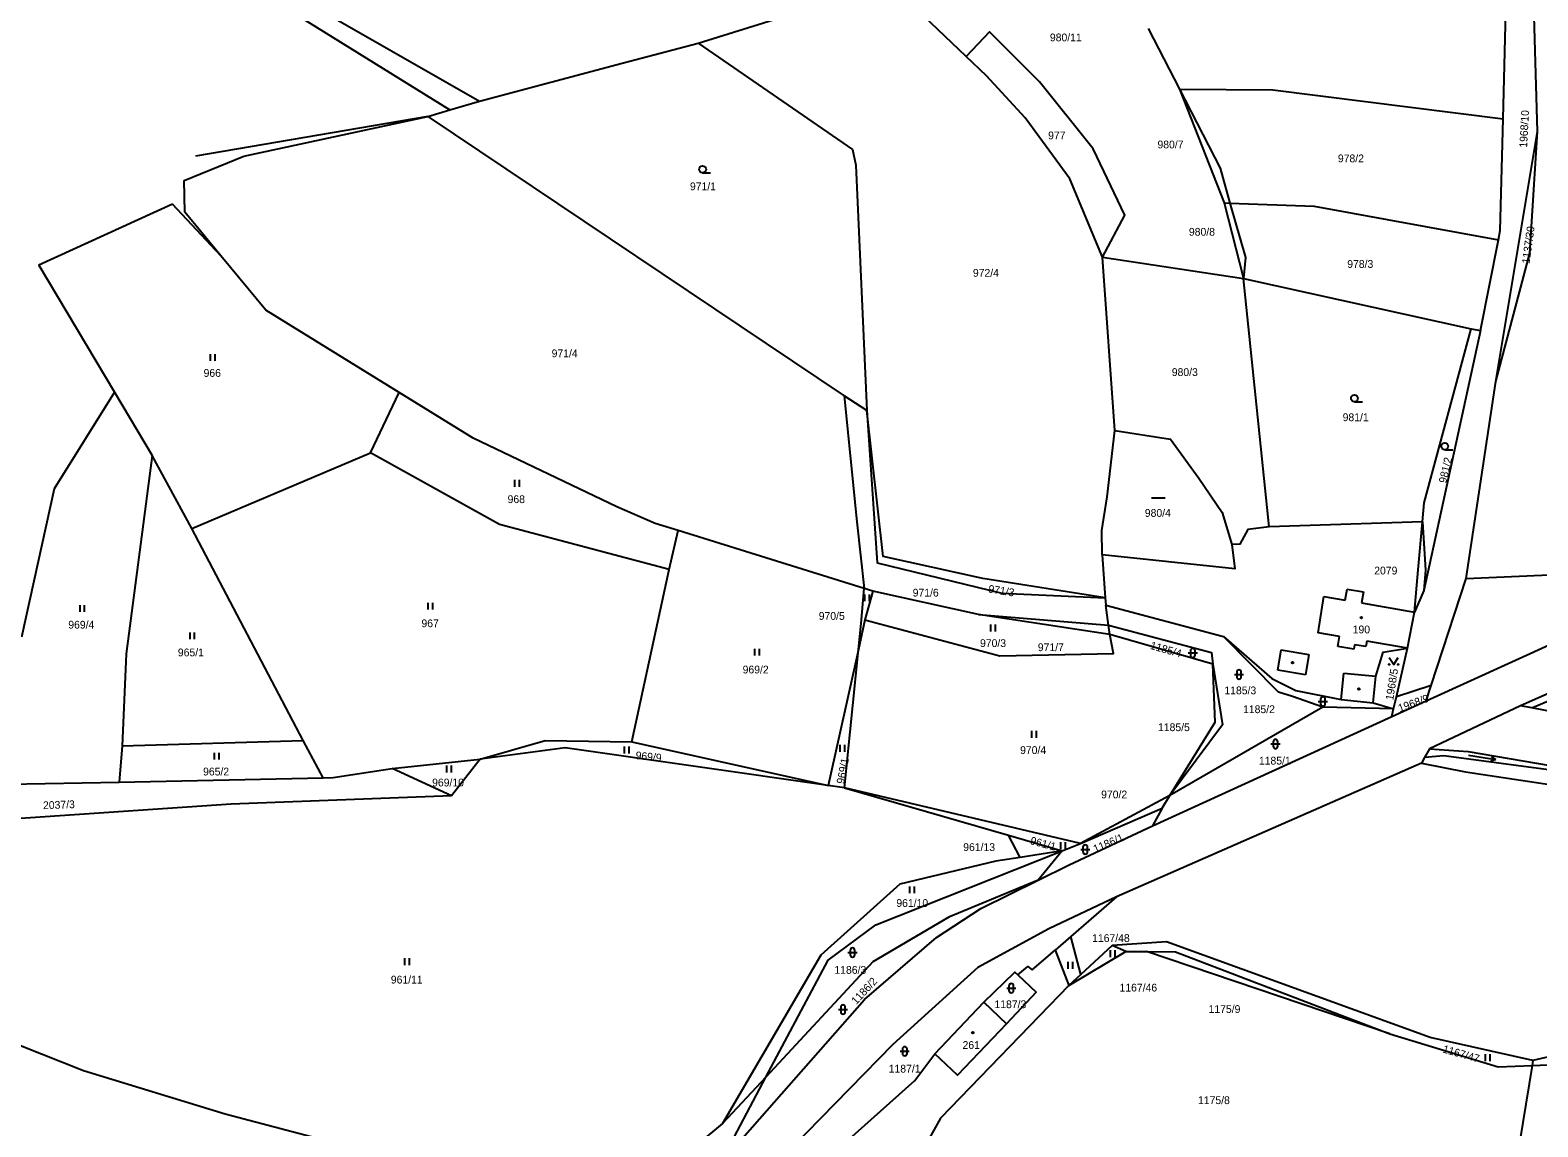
# Model space of a CAD drawing. Extents: x -794765 to -785424, y -1118958 to -1108731.
# Drawn here: x -787980.3 to -787650.9, y -1116299.9 to -1116060.1 of the extents above; entities that cross this region are included whole.
import ezdxf

# ---------------------------------------------------------------- set-up
doc = ezdxf.new("R2010")
doc.units = 0
for name, color, linetype in [('Level 66', 7, 'Continuous'), ('Level 75', 7, 'Continuous'), ('Level 76', 7, 'Continuous'), ('Level 77', 7, 'Continuous'), ('Level 79', 7, 'Continuous')]:
    doc.layers.add(name, color=color, linetype=linetype)

msp = doc.modelspace()

# ---------------------------------------------------------------- linework, layer by layer
at = {"layer": 'Level 66'}
for p, q in [((-787833.35, -1116091.31), (-787831.6, -1116091.31)), ((-787940.87, -1116132.42), (-787940.87, -1116130.92)), ((-787939.87, -1116132.42), (-787939.87, -1116130.92)), ((-787690.94, -1116141.34), (-787689.19, -1116141.34)), ((-787671.21, -1116151.84), (-787669.46, -1116151.84)), ((-787874.38, -1116159.95), (-787874.38, -1116158.45)), ((-787873.38, -1116159.95), (-787873.38, -1116158.45)), ((-787735.29, -1116162.39), (-787732.29, -1116162.39)), ((-787969.37, -1116187.3), (-787969.37, -1116185.8)), ((-787968.37, -1116187.3), (-787968.37, -1116185.8)), ((-787893.32, -1116186.78), (-787893.32, -1116185.28)), ((-787892.32, -1116186.78), (-787892.32, -1116185.28)), ((-787797.91, -1116184.97), (-787797.91, -1116183.47)), ((-787796.91, -1116184.97), (-787796.91, -1116183.47)), ((-787945.33, -1116193.27), (-787945.33, -1116191.77)), ((-787944.33, -1116193.27), (-787944.33, -1116191.77)), ((-787770.36, -1116191.56), (-787770.36, -1116190.06)), ((-787769.36, -1116191.56), (-787769.36, -1116190.06)), ((-787821.95, -1116196.85), (-787821.95, -1116195.35)), ((-787820.95, -1116196.85), (-787820.95, -1116195.35)), ((-787726.77, -1116195.76), (-787726.77, -1116196.76)), ((-787725.77, -1116196.76), (-787725.77, -1116195.76)), ((-787727.27, -1116196.26), (-787725.27, -1116196.26)), ((-787717.17, -1116200.98), (-787715.17, -1116200.98)), ((-787716.67, -1116200.48), (-787716.67, -1116201.48)), ((-787715.67, -1116201.48), (-787715.67, -1116200.48)), ((-787698.84, -1116206.88), (-787696.84, -1116206.88)), ((-787698.34, -1116206.38), (-787698.34, -1116207.38)), ((-787697.34, -1116207.38), (-787697.34, -1116206.38)), ((-787761.43, -1116214.8), (-787761.43, -1116213.3)), ((-787760.43, -1116214.8), (-787760.43, -1116213.3)), ((-787708.69, -1116215.66), (-787708.69, -1116216.66)), ((-787707.69, -1116216.66), (-787707.69, -1116215.66)), ((-787939.98, -1116219.58), (-787939.98, -1116218.08)), ((-787938.98, -1116219.58), (-787938.98, -1116218.08)), ((-787850.43, -1116218.25), (-787850.43, -1116216.75)), ((-787849.43, -1116218.25), (-787849.43, -1116216.75)), ((-787803.3, -1116217.88), (-787803.3, -1116216.38)), ((-787802.3, -1116217.88), (-787802.3, -1116216.38)), ((-787709.19, -1116216.16), (-787707.19, -1116216.16)), ((-787666.01, -1116218.63), (-787660.08, -1116219.57)), ((-787660.08, -1116219.57), (-787660.97, -1116218.92)), ((-787889.25, -1116222.37), (-787889.25, -1116220.87)), ((-787888.25, -1116222.37), (-787888.25, -1116220.87)), ((-787660.08, -1116219.57), (-787661.12, -1116219.91)), ((-787755.09, -1116239.13), (-787755.09, -1116237.63)), ((-787754.09, -1116239.13), (-787754.09, -1116237.63)), ((-787750.26, -1116238.72), (-787750.26, -1116239.72)), ((-787749.26, -1116239.72), (-787749.26, -1116238.72)), ((-787750.76, -1116239.22), (-787748.76, -1116239.22)), ((-787788.08, -1116248.8), (-787788.08, -1116247.3)), ((-787787.08, -1116248.8), (-787787.08, -1116247.3)), ((-787801.62, -1116261.75), (-787799.62, -1116261.75)), ((-787801.12, -1116261.25), (-787801.12, -1116262.25)), ((-787800.12, -1116262.25), (-787800.12, -1116261.25)), ((-787744.25, -1116262.77), (-787744.25, -1116261.27)), ((-787743.25, -1116262.77), (-787743.25, -1116261.27)), ((-787898.41, -1116264.5), (-787898.41, -1116263)), ((-787897.41, -1116264.5), (-787897.41, -1116263)), ((-787753.46, -1116265.31), (-787753.46, -1116263.81)), ((-787752.46, -1116265.31), (-787752.46, -1116263.81)), ((-787766.92, -1116269.55), (-787764.92, -1116269.55)), ((-787766.42, -1116269.05), (-787766.42, -1116270.05)), ((-787765.42, -1116270.05), (-787765.42, -1116269.05)), ((-787803.69, -1116274.2), (-787801.69, -1116274.2)), ((-787803.19, -1116273.7), (-787803.19, -1116274.7)), ((-787802.19, -1116274.7), (-787802.19, -1116273.7)), ((-787790.2, -1116283.33), (-787788.2, -1116283.33)), ((-787789.7, -1116282.83), (-787789.7, -1116283.83)), ((-787788.7, -1116283.83), (-787788.7, -1116282.83)), ((-787662.3, -1116285.49), (-787662.3, -1116283.99)), ((-787661.3, -1116285.49), (-787661.3, -1116283.99))]:
    msp.add_line(p, q, dxfattribs=at)
msp.add_lwpolyline([(-787683.37, -1116197.27), (-787682.37, -1116198.77), (-787681.37, -1116197.27)], dxfattribs=at)
for centre, radius in [((-787833.35, -1116090.56), 0.75), ((-787690.94, -1116140.59), 0.75), ((-787671.21, -1116151.09), 0.75), ((-787683.37, -1116198.77), 0.1), ((-787681.37, -1116198.77), 0.1)]:
    msp.add_circle(centre, radius, dxfattribs=at)
for centre, start, end in [((-787726.27, -1116195.76), 0, 180), ((-787726.27, -1116196.76), 180, 359.9879), ((-787716.17, -1116200.48), 0, 180), ((-787716.17, -1116201.48), 180, 359.9879), ((-787697.84, -1116206.38), 0, 180), ((-787697.84, -1116207.38), 180, 359.9879), ((-787708.19, -1116215.66), 0, 180), ((-787708.19, -1116216.66), 180, 359.9879), ((-787749.76, -1116238.72), 0, 180), ((-787749.76, -1116239.72), 180, 359.9879), ((-787800.62, -1116261.25), 0, 180), ((-787800.62, -1116262.25), 180, 359.9879), ((-787765.92, -1116269.05), 0, 180), ((-787765.92, -1116270.05), 180, 359.9879), ((-787802.69, -1116273.7), 0, 180), ((-787802.69, -1116274.7), 180, 359.9879), ((-787789.2, -1116282.83), 0, 180), ((-787789.2, -1116283.83), 180, 359.9879)]:
    msp.add_arc(centre, 0.5, start, end, dxfattribs=at)
at = {"layer": 'Level 75'}
for p, q in [((-788002.71, -1116006.59), (-787882.08, -1116075.64)), ((-788002.71, -1116006.59), (-787888.56, -1116077.57)), ((-787775.79, -1116065.87), (-787794.63, -1116047.86)), ((-787834.34, -1116062.94), (-787802.47, -1116053.02)), ((-787650.98, -1116082.27), (-787651.71, -1116057.06)), ((-787735.99, -1116059.79), (-787729.19, -1116073.01)), ((-787729.19, -1116073.01), (-787719.43, -1116097.87)), ((-787888.56, -1116077.57), (-787882.08, -1116075.64)), ((-787893.4, -1116079.01), (-787944.18, -1116087.69)), ((-787893.4, -1116079.01), (-787888.56, -1116077.57)), ((-787893.4, -1116079.01), (-787802.44, -1116140.05)), ((-787660.06, -1116136.96), (-787650.98, -1116082.27)), ((-787938.62, -1116109.44), (-787949.14, -1116098.17)), ((-787719.43, -1116097.87), (-787718.14, -1116097.92)), ((-787719.43, -1116097.87), (-787715.2, -1116114.43)), ((-787663.43, -1116125.75), (-787659.51, -1116105.95)), ((-787746.02, -1116109.78), (-787715.2, -1116114.43)), ((-787743.28, -1116147.67), (-787746.02, -1116109.78)), ((-787709.57, -1116168.73), (-787715.2, -1116114.43)), ((-787715.2, -1116114.43), (-787665.44, -1116125.4)), ((-787663.43, -1116125.75), (-787675.77, -1116182.6)), ((-787665.44, -1116125.4), (-787663.43, -1116125.75)), ((-787961.82, -1116139.28), (-787953.59, -1116153.1)), ((-787905.93, -1116152.55), (-787899.68, -1116139.31)), ((-787797.51, -1116143.25), (-787802.44, -1116140.05)), ((-787666.55, -1116180), (-787660.06, -1116136.96)), ((-787944.94, -1116169.04), (-787953.59, -1116153.1)), ((-787944.94, -1116169.04), (-787905.93, -1116152.55)), ((-787920.62, -1116215.42), (-787944.94, -1116169.04)), ((-787840.67, -1116177.99), (-787838.71, -1116169.51)), ((-787798.06, -1116182.18), (-787838.71, -1116169.51)), ((-787676.11, -1116167.64), (-787709.57, -1116168.73)), ((-787746.08, -1116174.83), (-787745.42, -1116184.24)), ((-787848.84, -1116215.69), (-787840.67, -1116177.99)), ((-787666.55, -1116180), (-787637.19, -1116178.71)), ((-787796.17, -1116182.77), (-787798.06, -1116182.18)), ((-787796.17, -1116182.77), (-787797.9, -1116189.03)), ((-787773.1, -1116187.86), (-787796.17, -1116182.77)), ((-787675.77, -1116182.6), (-787677.82, -1116187.32)), ((-787674.18, -1116203.4), (-787666.55, -1116180)), ((-787745.42, -1116184.24), (-787745.24, -1116185.79)), ((-787744.68, -1116190.18), (-787745.24, -1116185.79)), ((-787745.24, -1116185.79), (-787719.58, -1116192.65)), ((-787797.9, -1116189.03), (-787799.32, -1116195.48)), ((-787744.41, -1116192.25), (-787773.1, -1116187.86)), ((-787773.1, -1116187.86), (-787744.68, -1116190.18)), ((-787679.36, -1116195.24), (-787677.82, -1116187.32)), ((-787744.41, -1116192.25), (-787744.68, -1116190.18)), ((-787721.9, -1116198.72), (-787744.41, -1116192.25)), ((-787707.53, -1116204.84), (-787719.58, -1116192.65)), ((-787799.32, -1116195.48), (-787805.89, -1116225.23)), ((-787802.38, -1116225.73), (-787799.32, -1116195.48)), ((-787681.78, -1116205.83), (-787679.36, -1116195.24)), ((-787682.38, -1116208.47), (-787681.78, -1116205.83)), ((-787674.18, -1116203.4), (-787681.78, -1116205.83)), ((-787675.26, -1116206.73), (-787674.18, -1116203.4)), ((-787697.84, -1116208.1), (-787731.25, -1116227.42)), ((-787682.38, -1116208.47), (-787697.84, -1116208.1)), ((-787686.84, -1116207.16), (-787682.38, -1116208.47)), ((-787682.81, -1116210.19), (-787675.26, -1116206.73)), ((-787682.81, -1116210.19), (-787682.38, -1116208.47)), ((-787654.66, -1116207.8), (-787674.57, -1116217.24)), ((-787652.2, -1116208.28), (-787654.66, -1116207.8)), ((-787735.04, -1116234.09), (-787682.81, -1116210.19)), ((-787960.19, -1116216.57), (-787920.62, -1116215.42)), ((-787916.22, -1116223.56), (-787920.62, -1116215.42)), ((-787848.84, -1116215.69), (-787805.89, -1116225.23)), ((-787960.19, -1116216.57), (-787960.83, -1116224.48)), ((-787674.57, -1116217.24), (-787675.63, -1116219.15)), ((-787901.2, -1116221.54), (-787881.92, -1116219.49)), ((-787888.24, -1116227.49), (-787901.2, -1116221.54)), ((-787881.92, -1116219.49), (-787888.24, -1116227.49)), ((-787676.29, -1116220.33), (-787742.96, -1116249.55)), ((-787675.63, -1116219.15), (-787676.29, -1116220.33)), ((-787985.07, -1116224.98), (-787960.83, -1116224.48)), ((-787960.83, -1116224.48), (-787916.22, -1116223.56)), ((-787802.38, -1116225.73), (-787805.89, -1116225.23)), ((-787750.79, -1116237.9), (-787802.38, -1116225.73)), ((-787802.38, -1116225.73), (-787766.56, -1116236.08)), ((-787731.25, -1116227.42), (-787750.79, -1116237.9)), ((-787732.98, -1116230.23), (-787731.25, -1116227.42)), ((-787750.79, -1116237.9), (-787732.98, -1116230.23)), ((-787732.98, -1116230.23), (-787735.04, -1116234.09)), ((-787766.56, -1116236.08), (-787754.78, -1116239.49)), ((-787763.97, -1116240.95), (-787766.56, -1116236.08)), ((-787754.78, -1116239.49), (-787750.79, -1116237.9)), ((-787763.97, -1116240.95), (-787769.29, -1116241.8)), ((-787754.78, -1116239.49), (-787763.97, -1116240.95)), ((-787754.78, -1116239.49), (-787760.04, -1116245.94)), ((-787742.96, -1116249.55), (-787752.92, -1116258.26)), ((-787752.92, -1116258.26), (-787756.31, -1116261.22)), ((-787750.69, -1116266.52), (-787752.92, -1116258.26)), ((-787756.31, -1116261.22), (-787753.31, -1116268.95)), ((-787753.31, -1116268.95), (-787740.89, -1116261.54)), ((-787743.85, -1116260.18), (-787750.69, -1116266.52)), ((-787740.89, -1116261.54), (-787743.85, -1116260.18)), ((-787740.89, -1116261.54), (-787736.41, -1116261.56)), ((-787683.18, -1116279.52), (-787736.41, -1116261.56)), ((-787750.69, -1116266.52), (-787753.31, -1116268.95)), ((-787782.6, -1116283.88), (-787771.92, -1116272.62)), ((-787771.92, -1116272.62), (-787766.95, -1116277.33)), ((-787652.15, -1116286.45), (-787659.49, -1116331.88)), ((-787652.15, -1116286.45), (-787620.19, -1116285.11)), ((-787651.97, -1116285.32), (-787652.15, -1116286.45)), ((-787829.48, -1116307.82), (-787819.51, -1116289.03)), ((-787819.51, -1116289.03), (-787829.02, -1116299.13)), ((-787829.02, -1116299.13), (-787853.4, -1116319.28))]:
    msp.add_line(p, q, dxfattribs=at)
for points in [[(-787675.26, -1116206.73), (-787600.41, -1116172.62), (-787582, -1116160.25), (-787567.76, -1116147.56), (-787469.88, -1116043.22), (-787457.91, -1116032.96), (-787447.04, -1116026.95), (-787393.37, -1116002.51), (-787369.54, -1115990.64), (-787347.67, -1115976.77), (-787317.55, -1115952.64)], [(-787658.47, -1116079.48), (-787657.7, -1116050.18), (-787657.67, -1116024.95), (-787657.75, -1116023.59)], [(-787746.02, -1116109.78), (-787741.13, -1116100.54), (-787748.05, -1116086.08), (-787759.74, -1116071.43), (-787770.65, -1116060.46), (-787775.79, -1116065.87)], [(-787882.08, -1116075.64), (-787850.91, -1116067.35), (-787834.34, -1116062.94)], [(-787834.34, -1116062.94), (-787800.59, -1116086.2), (-787799.86, -1116089.62), (-787797.51, -1116143.25)], [(-787473.87, -1116063.94), (-787560.71, -1116155.42), (-787574.94, -1116168.36), (-787594.04, -1116180.66), (-787630.64, -1116197.22), (-787654.66, -1116207.8)], [(-787652.2, -1116208.28), (-787602.33, -1116187.11), (-787574.76, -1116169.78), (-787561.49, -1116160.11), (-787534.14, -1116137.42), (-787506.58, -1116104.81), (-787473.87, -1116063.94)], [(-787746.02, -1116109.78), (-787753.15, -1116092.63), (-787762.9, -1116079.3), (-787771.35, -1116070.11), (-787775.79, -1116065.87)], [(-787729.19, -1116073.01), (-787720.31, -1116090.3), (-787718.14, -1116097.92)], [(-787729.19, -1116073.01), (-787708.75, -1116073.16), (-787658.47, -1116079.48)], [(-787946.63, -1116093.01), (-787933.57, -1116087.68), (-787893.4, -1116079.01)], [(-787659.51, -1116105.95), (-787659.11, -1116103.94), (-787658.47, -1116079.48)], [(-787660.06, -1116136.96), (-787652.64, -1116108.87), (-787650.98, -1116082.27)], [(-787938.62, -1116109.44), (-787946.49, -1116099.91), (-787946.63, -1116093.01)], [(-787949.14, -1116098.17), (-787978.36, -1116111.53), (-787961.82, -1116139.28)], [(-787718.14, -1116097.92), (-787699.75, -1116098.61), (-787659.51, -1116105.95)], [(-787718.14, -1116097.92), (-787714.76, -1116109.82), (-787715.2, -1116114.43)], [(-787899.68, -1116139.31), (-787928.8, -1116121.34), (-787938.62, -1116109.44)], [(-787676.11, -1116167.64), (-787675.75, -1116163.44), (-787665.44, -1116125.4)], [(-787961.82, -1116139.28), (-787975, -1116160.37), (-787982.18, -1116192.85)], [(-787838.71, -1116169.51), (-787843.75, -1116167.94), (-787852.13, -1116164.33), (-787883.47, -1116149.31), (-787899.68, -1116139.31)], [(-787802.44, -1116140.05), (-787799.64, -1116167.61), (-787798.06, -1116182.18)], [(-787797.51, -1116143.25), (-787795.23, -1116176.58), (-787767.95, -1116183.2), (-787745.42, -1116184.24)], [(-787745.42, -1116184.24), (-787772.14, -1116179.99), (-787793.92, -1116175.19), (-787797.51, -1116143.25)], [(-787746.08, -1116174.83), (-787746.17, -1116169.52), (-787744.99, -1116162.15), (-787743.28, -1116147.67)], [(-787743.28, -1116147.67), (-787731.1, -1116149.5), (-787724.94, -1116158.06), (-787719.83, -1116165.55), (-787717.77, -1116172.59)], [(-787953.59, -1116153.1), (-787959.32, -1116196.46), (-787960.19, -1116216.57)], [(-787840.67, -1116177.99), (-787877.71, -1116168.21), (-787905.93, -1116152.55)], [(-787709.57, -1116168.73), (-787714.27, -1116169.29), (-787716.02, -1116172.45), (-787717.77, -1116172.59)], [(-787677.82, -1116187.32), (-787677.02, -1116178.07), (-787676.11, -1116167.64)], [(-787676.11, -1116167.64), (-787675.44, -1116178.19), (-787675.77, -1116182.6)], [(-787717.77, -1116172.59), (-787717.05, -1116177.85), (-787746.08, -1116174.83)], [(-787799.32, -1116195.48), (-787798.75, -1116189.8), (-787798.06, -1116182.18)], [(-787797.9, -1116189.03), (-787768.42, -1116196.93), (-787743.56, -1116196.38), (-787744.41, -1116192.25)], [(-787744.68, -1116190.18), (-787722.2, -1116196.17), (-787721.9, -1116198.72)], [(-787719.58, -1116192.65), (-787709.01, -1116201.87), (-787703.78, -1116204.46), (-787693.87, -1116206.47), (-787686.84, -1116207.16)], [(-787686.84, -1116207.16), (-787686.26, -1116201.31), (-787684.66, -1116196.12), (-787679.36, -1116195.24)], [(-787731.25, -1116227.42), (-787721.37, -1116211.4), (-787721.9, -1116198.72)], [(-787721.9, -1116198.72), (-787719.79, -1116211.96), (-787731.25, -1116227.42)], [(-787697.84, -1116208.1), (-787704.5, -1116205.79), (-787707.53, -1116204.84)], [(-787491.52, -1116244.85), (-787518.29, -1116239.89), (-787550.74, -1116231.28), (-787586.05, -1116220.25), (-787630.48, -1116212.51), (-787652.2, -1116208.28)], [(-787881.92, -1116219.49), (-787867.73, -1116215.42), (-787848.84, -1116215.69)], [(-787805.89, -1116225.23), (-787863.41, -1116216.97), (-787881.92, -1116219.49)], [(-787621.31, -1116225.46), (-787671.44, -1116218.77), (-787675.63, -1116219.15)], [(-787674.57, -1116217.24), (-787666.08, -1116217.81), (-787621.31, -1116225.46)], [(-787916.22, -1116223.56), (-787914.04, -1116223.52), (-787901.2, -1116221.54)], [(-787676.29, -1116220.33), (-787666.66, -1116222.25), (-787622.19, -1116228.96), (-787559.79, -1116243.37)], [(-787888.24, -1116227.49), (-787936.38, -1116229.33), (-788027.3, -1116235.54), (-788036.22, -1116237.52), (-788041.98, -1116239.94)], [(-787760.04, -1116245.94), (-787753.27, -1116242.6), (-787735.04, -1116234.09)], [(-787769.29, -1116241.8), (-787790.26, -1116246.78), (-787807.54, -1116262.34), (-787829.02, -1116299.13)], [(-787819.51, -1116289.03), (-787805.93, -1116263.42), (-787795.52, -1116255.66), (-787754.78, -1116239.49)], [(-787829.48, -1116307.82), (-787797.98, -1116272.02), (-787782.24, -1116258.48), (-787772.6, -1116252.15), (-787760.04, -1116245.94)], [(-787760.04, -1116245.94), (-787779.53, -1116254.05), (-787796.15, -1116263.8), (-787819.51, -1116289.03)], [(-787853.4, -1116319.28), (-787937.67, -1116297.07), (-787968.58, -1116287.61), (-788000.45, -1116274.98), (-788029.34, -1116258.85), (-788038.84, -1116251.72)], [(-787742.96, -1116249.55), (-787757.71, -1116256.57), (-787773.26, -1116265.02), (-787791.8, -1116281.83), (-787826.54, -1116317.41)], [(-787764.47, -1116266.63), (-787762.28, -1116264.82), (-787761.33, -1116265.55), (-787756.31, -1116261.22)], [(-787651.97, -1116285.32), (-787674.4, -1116280.34), (-787732, -1116259.41), (-787743.85, -1116260.18)], [(-787736.41, -1116261.56), (-787730.04, -1116261.58), (-787683.18, -1116279.52)], [(-787771.92, -1116272.62), (-787765.15, -1116266.07), (-787764.47, -1116266.63)], [(-787764.47, -1116266.63), (-787760.48, -1116270.38), (-787766.95, -1116277.33)], [(-787753.31, -1116268.95), (-787781.38, -1116297.98), (-787800.27, -1116331.85)], [(-787766.95, -1116277.33), (-787777.64, -1116288.59), (-787782.6, -1116283.88)], [(-787683.18, -1116279.52), (-787659.58, -1116286.76), (-787652.15, -1116286.45)], [(-787822.46, -1116321.42), (-787786.97, -1116289.7), (-787782.6, -1116283.88)], [(-787620.19, -1116285.11), (-787642.83, -1116283.25), (-787651.97, -1116285.32)]]:
    msp.add_lwpolyline(points, dxfattribs=at)
at = {"layer": 'Level 77'}
for p, q in [((-787692.99, -1116184.73), (-787692.57, -1116182.29)), ((-787692.57, -1116182.29), (-787688.98, -1116182.93)), ((-787698.84, -1116191.88), (-787697.6, -1116183.94)), ((-787697.6, -1116183.94), (-787692.99, -1116184.73)), ((-787688.98, -1116182.93), (-787689.39, -1116185.34)), ((-787689.39, -1116185.34), (-787677.82, -1116187.32)), ((-787694.21, -1116192.68), (-787698.84, -1116191.88)), ((-787694.59, -1116194.86), (-787694.21, -1116192.68)), ((-787707.7, -1116200.02), (-787706.95, -1116195.58)), ((-787706.95, -1116195.58), (-787700.91, -1116196.57)), ((-787691.06, -1116195.41), (-787694.59, -1116194.86)), ((-787690.9, -1116194.47), (-787691.06, -1116195.41)), ((-787688.43, -1116194.89), (-787690.9, -1116194.47)), ((-787688.23, -1116193.71), (-787688.43, -1116194.89)), ((-787679.36, -1116195.24), (-787688.23, -1116193.71)), ((-787700.91, -1116196.57), (-787701.64, -1116201.02)), ((-787701.64, -1116201.02), (-787707.7, -1116200.02)), ((-787693.87, -1116206.47), (-787693.24, -1116200.66)), ((-787693.24, -1116200.66), (-787686.26, -1116201.31))]:
    msp.add_line(p, q, dxfattribs=at)
at = {"layer": 'Level 79'}
for centre in [(-787689.44, -1116188.57), (-787704.47, -1116198.38), (-787689.98, -1116204.14), (-787774.33, -1116279.26)]:
    msp.add_circle(centre, 0.175, dxfattribs=at)

# ---------------------------------------------------------------- texts
at = {"layer": 'Level 76'}
for s, p in [('980/11', (-787757.48, -1116062.57)), ('977', (-787757.87, -1116083.99)), ('980/7', (-787733.98, -1116085.97)), ('978/2', (-787694.56, -1116089.01)), ('971/1', (-787836.12, -1116095.12)), ('980/8', (-787727.11, -1116105.06)), ('978/3', (-787692.52, -1116112.09)), ('972/4', (-787774.3, -1116114.03)), ('971/4', (-787866.34, -1116131.63)), ('966', (-787942.38, -1116135.91)), ('980/3', (-787730.85, -1116135.73)), ('981/1', (-787693.52, -1116145.6)), ('968', (-787875.96, -1116163.51)), ('980/4', (-787736.74, -1116166.51)), ('2079', (-787686.62, -1116179.11)), ('971/6', (-787787.46, -1116183.94)), ('969/4', (-787971.94, -1116190.94)), ('967', (-787894.78, -1116190.64)), ('970/5', (-787807.99, -1116189.02)), ('190', (-787691.33, -1116191.98)), ('965/1', (-787948, -1116197)), ('970/3', (-787772.75, -1116194.97)), ('971/7', (-787760.12, -1116195.87)), ('969/2', (-787824.61, -1116200.74)), ('1185/3', (-787719.36, -1116205.3)), ('1185/2', (-787715.28, -1116209.42)), ('1185/5', (-787733.86, -1116213.35)), ('970/4', (-787763.99, -1116218.35)), ('1185/1', (-787711.82, -1116220.66)), ('965/2', (-787942.49, -1116223.04)), ('969/10', (-787892.45, -1116225.44)), ('970/2', (-787746.29, -1116228.05)), ('961/13', (-787776.42, -1116239.56)), ('961/10', (-787791.03, -1116251.78)), ('1167/48', (-787748.26, -1116259.44)), ('1186/3', (-787804.56, -1116266.4)), ('961/11', (-787901.47, -1116268.52)), ('1167/46', (-787742.27, -1116270.27)), ('1187/3', (-787769.59, -1116273.91)), ('1175/9', (-787722.82, -1116274.96)), ('261', (-787776.57, -1116282.82)), ('1187/1', (-787792.7, -1116287.99)), ('1175/8', (-787725.12, -1116294.88))]:
    msp.add_text(s, height=1.7, dxfattribs=at).set_placement(p)
for s, rotation, p in [('1968/10', 87, (-787653.23, -1116085.86)), ('1137/30', 82, (-787652.71, -1116111.26)), ('981/2', 77, (-787670.9, -1116159.27)), ('971/3', 351, (-787771.03, -1116183.05)), ('1185/4', 344, (-787735.7, -1116195.36)), ('1968/5', 81, (-787682.48, -1116206.7)), ('1968/9', 20, (-787681.04, -1116209.22)), ('969/9', 354, (-787848.07, -1116219.46)), ('969/1', 79, (-787802.46, -1116225)), ('2037/3', 2, (-787977.43, -1116230.42)), ('961/1', 345, (-787761.91, -1116238.03)), ('1186/1', 23, (-787747.59, -1116239.97)), ('1186/2', 47, (-787799.8, -1116273.25)), ('1167/47', 344, (-787671.81, -1116283.57))]:
    msp.add_text(s, height=1.7, rotation=rotation, dxfattribs=at).set_placement(p)

doc.saveas('drawing.dxf')
